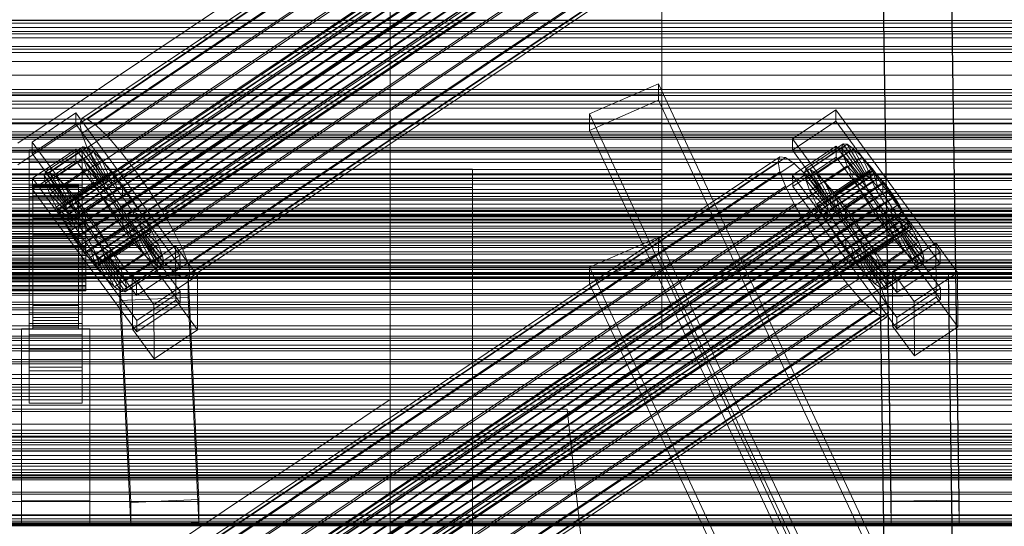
# Model space of a CAD drawing. Header units: millimetres. Extents: x -1970 to 61924, y -58230 to 6847.
# Tile 307 of 656: x 130 to 390, y -33016 to -32882. Entities that reach past the tile are written whole.
import ezdxf

# ---------------------------------------------------------------- set-up
doc = ezdxf.new("R2010")
doc.units = ezdxf.units.MM
for name, color, linetype, lineweight in [('frontal_C01', 7, 'Continuous', 0), ('frontal_C02', 7, 'Continuous', 0), ('frontal_C02-briq', 7, 'Continuous', 0), ('frontal_C03', 7, 'Continuous', 0), ('frontal_C03-dry', 7, 'Continuous', 0), ('frontal_secador', 7, 'Continuous', 0)]:
    doc.layers.add(name, color=color, linetype=linetype, lineweight=lineweight)

msp = doc.modelspace()

# ---------------------------------------------------------------- linework, layer by layer
at = {"layer": 'frontal_C01'}
for p, q in [((300, -32788.819), (300, -32939.804)), ((300, -32963.878), (300, -32812.893)), ((280.886, -32907.139), (299.114, -32899.212)), ((299.114, -32899.212), (299.114, -32903.526)), ((299.114, -32899.212), (439.114, -33197.732)), ((299.114, -32903.526), (280.886, -32911.453)), ((439.114, -33202.046), (299.114, -32903.526)), ((280.886, -32911.453), (280.886, -32907.139)), ((420.886, -33205.659), (280.886, -32907.139)), ((420.886, -33209.973), (280.886, -32911.453)), ((300, -32939.804), (-300, -32939.804)), ((280.886, -32947.581), (299.114, -32939.655)), ((299.114, -32939.655), (299.114, -32943.968)), ((299.114, -32939.655), (439.114, -33238.175)), ((300, -32963.878), (300, -32939.804)), ((299.114, -32943.968), (280.886, -32951.895)), ((439.114, -33242.488), (299.114, -32943.968)), ((280.886, -32951.895), (280.886, -32947.581)), ((420.886, -33246.102), (280.886, -32947.581)), ((420.886, -33250.415), (280.886, -32951.895)), ((-300, -32963.878), (300, -32963.878))]:
    msp.add_line(p, q, dxfattribs=at)
at = {"layer": 'frontal_C02'}
for p, q in [((146.872, -32908.326), (331.181, -32785.072)), ((148.32, -32908.484), (332.629, -32785.229)), ((146.383, -32909.609), (330.692, -32786.355)), ((150.629, -32910.072), (334.938, -32786.817)), ((141.045, -32932.29), (354.844, -32789.314)), ((141.218, -32931.835), (355.017, -32788.86)), ((141.224, -32933.224), (355.022, -32790.248)), ((141.731, -32931.891), (355.53, -32788.916)), ((142.549, -32932.453), (356.348, -32789.478)), ((143.617, -32933.484), (357.415, -32790.509)), ((146.887, -32912.245), (331.197, -32788.99)), ((153.641, -32912.981), (337.95, -32789.726)), ((141.742, -32934.573), (355.541, -32791.598)), ((144.861, -32934.913), (358.659, -32791.938)), ((148.35, -32916.055), (332.659, -32792.8)), ((142.565, -32936.247), (356.363, -32793.272)), ((143.635, -32938.13), (357.434, -32795.155)), ((359.995, -32793.667), (146.196, -32936.643)), ((147.533, -32938.555), (361.332, -32795.58)), ((157.152, -32917.013), (341.461, -32793.759)), ((144.881, -32940.095), (358.68, -32797.12)), ((148.779, -32940.52), (362.578, -32797.544)), ((150.672, -32920.778), (334.981, -32797.523)), ((146.218, -32942.008), (360.017, -32799.032)), ((147.554, -32943.737), (361.352, -32800.762)), ((149.85, -32942.403), (363.648, -32799.428)), ((345.231, -32798.64), (160.922, -32921.894)), ((148.798, -32945.166), (362.596, -32802.191)), ((149.865, -32946.197), (363.664, -32803.221)), ((150.672, -32944.077), (364.471, -32801.101)), ((151.191, -32945.427), (364.989, -32802.451)), ((151.369, -32946.361), (365.168, -32803.385)), ((153.694, -32926.093), (338.003, -32802.839)), ((150.683, -32946.759), (364.482, -32803.784)), ((151.196, -32946.815), (364.995, -32803.84)), ((164.693, -32927.291), (349.002, -32804.037)), ((157.211, -32931.638), (341.52, -32808.384)), ((168.21, -32932.836), (352.519, -32809.582)), ((160.982, -32937.035), (345.291, -32813.781)), ((171.232, -32938.152), (355.541, -32814.897)), ((360.514, -33009.258), (357.646, -32815.853)), ((375.644, -32815.609), (378.512, -33009.014)), ((164.752, -32941.916), (349.061, -32818.662)), ((173.554, -32942.875), (357.863, -32819.62)), ((378.512, -33014.976), (375.644, -32821.571)), ((168.263, -32945.949), (352.572, -32822.694)), ((175.016, -32946.684), (359.326, -32823.43)), ((360.514, -33015.219), (357.646, -32821.814)), ((171.275, -32948.858), (355.584, -32825.603)), ((175.521, -32949.32), (359.83, -32826.066)), ((173.584, -32950.445), (357.893, -32827.191)), ((175.032, -32950.603), (359.341, -32827.349)), ((300, -32882.371), (300, -32846.291)), ((228.298, -32849.083), (130, -32914.819)), ((228.298, -32982.474), (228.298, -32849.083)), ((130, -32920.549), (228.298, -32854.814)), ((228.298, -32854.814), (228.298, -32988.204)), ((300, -32871.975), (300, -32902.079)), ((300, -32882.371), (-300, -32882.371)), ((300, -32909.43), (300, -32882.371)), ((425, -32885.412), (-425, -32885.412)), ((-425, -32896.866), (425, -32896.866)), ((300, -32902.079), (-300, -32902.079)), ((300, -32902.079), (300, -32921.819)), ((133.809, -32914.539), (145.277, -32906.87)), ((145.277, -32906.87), (145.289, -32909.85)), ((145.277, -32906.87), (172.809, -32944.392)), ((334.501, -32913.719), (345.969, -32906.049)), ((345.969, -32906.049), (345.981, -32909.03)), ((345.969, -32906.049), (373.501, -32943.572)), ((300, -32909.43), (-300, -32909.43)), ((145.289, -32909.85), (133.821, -32917.519)), ((172.821, -32947.373), (145.289, -32909.85)), ((146.383, -32909.609), (146.872, -32908.326)), ((146.887, -32912.245), (146.383, -32909.609)), ((146.872, -32908.326), (148.32, -32908.484)), ((148.32, -32908.484), (150.629, -32910.072)), ((150.629, -32910.072), (153.641, -32912.981)), ((300, -32925.624), (300, -32909.43)), ((345.981, -32909.03), (334.513, -32916.699)), ((373.513, -32946.552), (345.981, -32909.03)), ((148.35, -32916.055), (146.887, -32912.245)), ((133.821, -32917.519), (133.809, -32914.539)), ((161.341, -32952.061), (133.809, -32914.539)), ((153.641, -32912.981), (157.152, -32917.013)), ((334.513, -32916.699), (334.501, -32913.719)), ((362.033, -32951.241), (334.501, -32913.719)), ((338.005, -32921.597), (347.835, -32915.024)), ((339.088, -32921.715), (348.918, -32915.141)), ((347.835, -32915.024), (347.47, -32915.983)), ((348.918, -32915.141), (347.835, -32915.024)), ((347.835, -32915.024), (353.378, -32923.346)), ((350.645, -32916.329), (348.918, -32915.141)), ((348.918, -32915.141), (353.892, -32923.402)), ((133, -32919.562), (133, -32916.581)), ((133, -32916.581), (147, -32916.581)), ((133, -32962.4), (133, -32916.581)), ((133.821, -32917.519), (161.353, -32955.042)), ((133.847, -32924.076), (145.315, -32916.407)), ((136.948, -32923.377), (146.777, -32916.803)), ((137.313, -32922.417), (147.143, -32915.844)), ((138.396, -32922.535), (148.226, -32915.962)), ((140.123, -32923.723), (149.953, -32917.149)), ((145.315, -32916.407), (145.327, -32919.388)), ((145.315, -32916.407), (172.847, -32953.93)), ((147.143, -32915.844), (146.777, -32916.803)), ((146.777, -32916.803), (152.513, -32924.62)), ((146.777, -32916.803), (147.155, -32918.775)), ((147, -32916.581), (147, -32919.562)), ((147, -32916.581), (147, -32962.4)), ((148.226, -32915.962), (147.143, -32915.844)), ((147.143, -32915.844), (152.686, -32924.166)), ((149.953, -32917.149), (148.226, -32915.962)), ((148.226, -32915.962), (153.199, -32924.222)), ((150.672, -32920.778), (148.35, -32916.055)), ((152.207, -32919.325), (149.953, -32917.149)), ((149.953, -32917.149), (154.017, -32924.784)), ((157.152, -32917.013), (160.922, -32921.894)), ((334.513, -32916.699), (362.045, -32954.221)), ((334.539, -32923.256), (346.008, -32915.587)), ((337.64, -32922.557), (347.47, -32915.983)), ((340.816, -32922.903), (350.645, -32916.329)), ((346.008, -32915.587), (346.02, -32918.568)), ((346.008, -32915.587), (373.539, -32953.109)), ((347.47, -32915.983), (353.205, -32923.8)), ((347.47, -32915.983), (347.847, -32917.955)), ((352.899, -32918.505), (350.645, -32916.329)), ((350.645, -32916.329), (354.71, -32923.964)), ((147, -32919.562), (133, -32919.562)), ((133, -32919.562), (133, -32965.38)), ((145.327, -32919.388), (133.859, -32927.057)), ((137.325, -32925.349), (147.155, -32918.775)), ((142.377, -32925.899), (152.207, -32919.325)), ((172.859, -32956.91), (145.327, -32919.388)), ((146.383, -33042.999), (330.692, -32919.745)), ((146.872, -33041.717), (331.181, -32918.462)), ((147, -32965.38), (147, -32919.562)), ((147.155, -32918.775), (152.692, -32925.554)), ((147.155, -32918.775), (148.249, -32921.625)), ((148.32, -33041.874), (332.629, -32918.62)), ((150.629, -33043.462), (334.938, -32920.207)), ((154.833, -32922.342), (152.207, -32919.325)), ((152.207, -32919.325), (155.085, -32925.815)), ((331.181, -32918.462), (330.692, -32919.745)), ((330.692, -32919.745), (331.197, -32922.381)), ((332.629, -32918.62), (331.181, -32918.462)), ((334.938, -32920.207), (332.629, -32918.62)), ((346.02, -32918.568), (334.551, -32926.237)), ((337.95, -32923.116), (334.938, -32920.207)), ((338.017, -32924.528), (347.847, -32917.955)), ((343.069, -32925.079), (352.899, -32918.505)), ((373.551, -32956.09), (346.02, -32918.568)), ((347.847, -32917.955), (353.384, -32924.734)), ((347.847, -32917.955), (348.941, -32920.804)), ((355.525, -32921.522), (352.899, -32918.505)), ((352.899, -32918.505), (355.777, -32924.995)), ((300, -32921.819), (-300, -32921.819)), ((250, -32921.727), (-250, -32921.727)), ((136.948, -32923.377), (137.313, -32922.417)), ((142.856, -32930.74), (137.313, -32922.417)), ((137.313, -32922.417), (138.396, -32922.535)), ((143.369, -32930.795), (138.396, -32922.535)), ((138.396, -32922.535), (140.123, -32923.723)), ((138.419, -32928.198), (148.249, -32921.625)), ((141.045, -33065.68), (354.844, -32922.705)), ((141.218, -33065.225), (355.017, -32922.25)), ((141.731, -33065.281), (355.53, -32922.306)), ((142.549, -33065.844), (356.348, -32922.869)), ((145.003, -32928.915), (154.833, -32922.342)), ((146.887, -33045.635), (331.197, -32922.381)), ((148.249, -32921.625), (153.21, -32926.904)), ((148.249, -32921.625), (149.985, -32925.158)), ((153.694, -32926.093), (150.672, -32920.778)), ((153.641, -33046.371), (337.95, -32923.116)), ((157.653, -32925.993), (154.833, -32922.342)), ((154.833, -32922.342), (156.329, -32927.244)), ((160.922, -32921.894), (164.693, -32927.291)), ((250, -35767.183), (250, -32921.727)), ((250, -32926.497), (250, -32921.727)), ((300, -32921.819), (300, -32929.85)), ((331.197, -32922.381), (332.659, -32926.19)), ((337.64, -32922.557), (338.005, -32921.597)), ((343.376, -32930.374), (337.64, -32922.557)), ((338.017, -32924.528), (337.64, -32922.557)), ((341.461, -32927.149), (337.95, -32923.116)), ((343.549, -32929.919), (338.005, -32921.597)), ((338.005, -32921.597), (339.088, -32921.715)), ((344.062, -32929.975), (339.088, -32921.715)), ((339.088, -32921.715), (340.816, -32922.903)), ((339.111, -32927.378), (348.941, -32920.804)), ((344.88, -32930.538), (340.816, -32922.903)), ((340.816, -32922.903), (343.069, -32925.079)), ((345.695, -32928.095), (355.525, -32921.522)), ((348.941, -32920.804), (353.902, -32926.084)), ((348.941, -32920.804), (350.678, -32924.338)), ((355.017, -32922.25), (354.844, -32922.705)), ((354.844, -32922.705), (355.022, -32923.639)), ((355.53, -32922.306), (355.017, -32922.25)), ((358.345, -32925.173), (355.525, -32921.522)), ((355.525, -32921.522), (357.021, -32926.424)), ((356.348, -32922.869), (355.53, -32922.306)), ((357.415, -32923.899), (356.348, -32922.869)), ((300, -32925.624), (-300, -32925.624)), ((133.859, -32927.057), (133.847, -32924.076)), ((161.379, -32961.599), (133.847, -32924.076)), ((142.683, -32931.194), (136.948, -32923.377)), ((137.325, -32925.349), (136.948, -32923.377)), ((142.862, -32932.128), (137.325, -32925.349)), ((138.419, -32928.198), (137.325, -32925.349)), ((144.188, -32931.358), (140.123, -32923.723)), ((140.123, -32923.723), (142.377, -32925.899)), ((140.156, -32931.731), (149.985, -32925.158)), ((141.224, -33066.614), (355.022, -32923.639)), ((141.742, -33067.964), (355.541, -32924.988)), ((152.513, -32924.62), (142.683, -32931.194)), ((152.686, -32924.166), (142.856, -32930.74)), ((152.692, -32925.554), (142.862, -32932.128)), ((153.199, -32924.222), (143.369, -32930.795)), ((143.617, -33066.875), (357.415, -32923.899)), ((154.017, -32924.784), (144.188, -32931.358)), ((144.861, -33068.303), (358.659, -32925.328)), ((149.985, -32925.158), (154.033, -32928.578)), ((149.985, -32925.158), (152.246, -32929.134)), ((152.513, -32924.62), (152.686, -32924.166)), ((152.692, -32925.554), (152.513, -32924.62)), ((152.686, -32924.166), (153.199, -32924.222)), ((153.21, -32926.904), (152.692, -32925.554)), ((153.199, -32924.222), (154.017, -32924.784)), ((154.017, -32924.784), (155.085, -32925.815)), ((300, -32929.85), (300, -32925.624)), ((334.551, -32926.237), (334.539, -32923.256)), ((362.071, -32960.779), (334.539, -32923.256)), ((343.554, -32931.308), (338.017, -32924.528)), ((339.111, -32927.378), (338.017, -32924.528)), ((340.848, -32930.911), (350.678, -32924.338)), ((345.947, -32931.568), (343.069, -32925.079)), ((343.069, -32925.079), (345.695, -32928.095)), ((353.205, -32923.8), (343.376, -32930.374)), ((353.378, -32923.346), (343.549, -32929.919)), ((353.384, -32924.734), (343.554, -32931.308)), ((353.892, -32923.402), (344.062, -32929.975)), ((354.71, -32923.964), (344.88, -32930.538)), ((355.777, -32924.995), (345.947, -32931.568)), ((358.345, -32925.173), (348.515, -32931.746)), ((350.678, -32924.338), (354.725, -32927.758)), ((350.678, -32924.338), (352.938, -32928.314)), ((353.205, -32923.8), (353.378, -32923.346)), ((353.384, -32924.734), (353.205, -32923.8)), ((353.378, -32923.346), (353.892, -32923.402)), ((353.902, -32926.084), (353.384, -32924.734)), ((353.892, -32923.402), (354.71, -32923.964)), ((354.71, -32923.964), (355.777, -32924.995)), ((355.022, -32923.639), (355.541, -32924.988)), ((355.541, -32924.988), (356.363, -32926.662)), ((355.777, -32924.995), (357.021, -32926.424)), ((358.659, -32925.328), (357.415, -32923.899)), ((358.357, -32928.153), (358.345, -32925.173)), ((361.166, -32929.21), (358.345, -32925.173)), ((359.995, -32927.058), (358.659, -32925.328)), ((-250, -32926.497), (250, -32926.497)), ((133, -32929.099), (133, -32926.119)), ((133, -32926.119), (147, -32926.119)), ((133, -32971.937), (133, -32926.119)), ((133.859, -32927.057), (161.391, -32964.579)), ((134, -32935.802), (134, -32925.811)), ((134, -32925.811), (134, -32926.257)), ((134, -32925.811), (146, -32925.811)), ((134, -32926.658), (134, -32925.811)), ((134, -32936.014), (134, -32926.257)), ((134, -32926.257), (134, -32927.966)), ((134, -32926.257), (146, -32926.257)), ((134, -32936.204), (134, -32926.658)), ((134, -32926.658), (146, -32926.658)), ((134, -32928.742), (134, -32926.658)), ((134, -32936.823), (134, -32927.966)), ((134, -32927.966), (134, -32930.822)), ((134, -32927.966), (146, -32927.966)), ((143.38, -32933.478), (138.419, -32928.198)), ((140.156, -32931.731), (138.419, -32928.198)), ((145.255, -32932.389), (142.377, -32925.899)), ((142.377, -32925.899), (145.003, -32928.915)), ((142.565, -33069.637), (356.363, -32926.662)), ((153.21, -32926.904), (143.38, -32933.478)), ((155.085, -32925.815), (145.255, -32932.389)), ((146, -32926.257), (146, -32925.811)), ((146, -32925.811), (146, -32935.802)), ((146, -32925.811), (146, -32926.658)), ((146, -32927.966), (146, -32926.257)), ((146, -32926.257), (146, -32936.014)), ((146, -32926.658), (146, -32936.204)), ((146, -32926.658), (146, -32928.742)), ((146, -32930.822), (146, -32927.966)), ((146, -32927.966), (146, -32936.823)), ((359.995, -32927.058), (146.196, -33070.033)), ((156.329, -32927.244), (146.499, -32933.818)), ((147, -32926.119), (147, -32929.099)), ((147, -32926.119), (147, -32971.937)), ((157.653, -32925.993), (147.823, -32932.567)), ((148.35, -33049.445), (332.659, -32926.19)), ((154.033, -32928.578), (153.21, -32926.904)), ((157.211, -32931.638), (153.694, -32926.093)), ((155.085, -32925.815), (156.329, -32927.244)), ((156.329, -32927.244), (157.665, -32928.973)), ((157.152, -33050.404), (341.461, -32927.149)), ((157.665, -32928.973), (157.653, -32925.993)), ((160.474, -32930.03), (157.653, -32925.993)), ((164.693, -32927.291), (168.21, -32932.836)), ((250, -32926.497), (250, -35771.953)), ((332.659, -32926.19), (334.981, -32930.914)), ((334.551, -32926.237), (362.083, -32963.759)), ((344.073, -32932.658), (339.111, -32927.378)), ((340.848, -32930.911), (339.111, -32927.378)), ((345.231, -32932.03), (341.461, -32927.149)), ((343.108, -32934.887), (352.938, -32928.314)), ((353.902, -32926.084), (344.073, -32932.658)), ((354.725, -32927.758), (344.895, -32934.331)), ((347.191, -32932.997), (345.695, -32928.095)), ((345.695, -32928.095), (348.515, -32931.746)), ((357.021, -32926.424), (347.191, -32932.997)), ((348.527, -32934.727), (358.357, -32928.153)), ((352.938, -32928.314), (355.796, -32929.641)), ((352.938, -32928.314), (355.569, -32932.462)), ((354.725, -32927.758), (353.902, -32926.084)), ((355.796, -32929.641), (354.725, -32927.758)), ((356.363, -32926.662), (357.434, -32928.545)), ((357.021, -32926.424), (358.357, -32928.153)), ((358.357, -32928.153), (359.693, -32930.066)), ((361.332, -32928.97), (359.995, -32927.058)), ((300, -32929.85), (-300, -32929.85)), ((147, -32929.099), (133, -32929.099)), ((133, -32929.099), (133, -32974.918)), ((134, -32937.191), (134, -32928.742)), ((134, -32928.742), (146, -32928.742)), ((134, -32931.92), (134, -32928.742)), ((134, -32938.176), (134, -32930.822)), ((134, -32930.822), (134, -32934.631)), ((134, -32930.822), (146, -32930.822)), ((142.416, -32935.707), (152.246, -32929.134)), ((142.856, -32930.74), (142.683, -32931.194)), ((143.369, -32930.795), (142.856, -32930.74)), ((144.188, -32931.358), (143.369, -32930.795)), ((143.635, -33071.521), (357.434, -32928.545)), ((154.033, -32928.578), (144.203, -32935.151)), ((144.881, -33073.486), (358.68, -32930.51)), ((146.499, -32933.818), (145.003, -32928.915)), ((145.003, -32928.915), (147.823, -32932.567)), ((155.103, -32930.461), (145.274, -32937.035)), ((146, -32928.742), (146, -32937.191)), ((146, -32928.742), (146, -32931.92)), ((146, -32934.631), (146, -32930.822)), ((146, -32930.822), (146, -32938.176)), ((147, -32974.918), (147, -32929.099)), ((147.533, -33071.945), (361.332, -32928.97)), ((147.835, -32935.547), (157.665, -32928.973)), ((159.001, -32930.886), (149.171, -32937.459)), ((150.644, -32936.604), (160.474, -32930.03)), ((150.672, -33054.168), (334.981, -32930.914)), ((152.246, -32929.134), (155.103, -32930.461)), ((152.246, -32929.134), (154.877, -32933.282)), ((155.103, -32930.461), (154.033, -32928.578)), ((156.35, -32932.426), (155.103, -32930.461)), ((157.665, -32928.973), (159.001, -32930.886)), ((160.474, -32930.03), (159.001, -32930.886)), ((159.001, -32930.886), (160.247, -32932.851)), ((163.105, -32934.178), (160.474, -32930.03)), ((334.981, -32930.914), (338.003, -32936.229)), ((344.895, -32934.331), (340.848, -32930.911)), ((343.108, -32934.887), (340.848, -32930.911)), ((343.549, -32929.919), (343.376, -32930.374)), ((343.376, -32930.374), (343.554, -32931.308)), ((344.062, -32929.975), (343.549, -32929.919)), ((344.88, -32930.538), (344.062, -32929.975)), ((345.947, -32931.568), (344.88, -32930.538)), ((355.796, -32929.641), (345.966, -32936.215)), ((359.693, -32930.066), (349.863, -32936.639)), ((351.336, -32935.783), (361.166, -32929.21)), ((357.042, -32931.606), (355.796, -32929.641)), ((357.434, -32928.545), (358.68, -32930.51)), ((358.68, -32930.51), (360.017, -32932.423)), ((361.166, -32929.21), (359.693, -32930.066)), ((359.693, -32930.066), (360.939, -32932.03)), ((363.797, -32933.358), (361.166, -32929.21)), ((362.578, -32930.935), (361.332, -32928.97)), ((134, -32938.696), (134, -32931.92)), ((134, -32931.92), (146, -32931.92)), ((134, -32935.975), (134, -32931.92)), ((144.203, -32935.151), (140.156, -32931.731)), ((142.416, -32935.707), (140.156, -32931.731)), ((141.045, -32932.29), (141.218, -32931.835)), ((141.224, -32933.224), (141.045, -32932.29)), ((141.218, -32931.835), (141.731, -32931.891)), ((141.742, -32934.573), (141.224, -32933.224)), ((141.731, -32931.891), (142.549, -32932.453)), ((142.549, -32932.453), (143.617, -32933.484)), ((142.683, -32931.194), (142.862, -32932.128)), ((142.862, -32932.128), (143.38, -32933.478)), ((143.38, -32933.478), (144.203, -32935.151)), ((143.617, -32933.484), (144.861, -32934.913)), ((145.255, -32932.389), (144.188, -32931.358)), ((145.047, -32939.855), (154.877, -32933.282)), ((146.499, -32933.818), (145.255, -32932.389)), ((146, -32931.92), (146, -32938.696)), ((146, -32931.92), (146, -32935.975)), ((146.218, -33075.398), (360.017, -32932.423)), ((156.35, -32932.426), (146.52, -32939)), ((147.823, -32932.567), (147.835, -32935.547)), ((147.823, -32932.567), (150.644, -32936.604)), ((148.779, -33073.91), (362.578, -32930.935)), ((149.85, -33075.793), (363.648, -32932.818)), ((160.247, -32932.851), (150.417, -32939.424)), ((154.877, -32933.282), (156.35, -32932.426)), ((154.877, -32933.282), (157.698, -32937.319)), ((157.686, -32934.338), (156.35, -32932.426)), ((160.982, -32937.035), (157.211, -32931.638)), ((163.105, -32934.178), (160.247, -32932.851)), ((160.247, -32932.851), (161.318, -32934.734)), ((345.231, -32932.03), (160.922, -33055.285)), ((168.21, -32932.836), (171.232, -32938.152)), ((343.554, -32931.308), (344.073, -32932.658)), ((344.073, -32932.658), (344.895, -32934.331)), ((349.002, -32937.427), (345.231, -32932.03)), ((345.739, -32939.035), (355.569, -32932.462)), ((347.191, -32932.997), (345.947, -32931.568)), ((348.527, -32934.727), (347.191, -32932.997)), ((357.042, -32931.606), (347.212, -32938.179)), ((348.515, -32931.746), (348.527, -32934.727)), ((348.515, -32931.746), (351.336, -32935.783)), ((358.378, -32933.518), (348.548, -32940.092)), ((360.939, -32932.03), (351.109, -32938.604)), ((353.967, -32939.931), (363.797, -32933.358)), ((355.569, -32932.462), (357.042, -32931.606)), ((355.569, -32932.462), (358.39, -32936.499)), ((358.378, -32933.518), (357.042, -32931.606)), ((358.39, -32936.499), (358.378, -32933.518)), ((359.714, -32935.248), (358.378, -32933.518)), ((360.017, -32932.423), (361.352, -32934.152)), ((363.797, -32933.358), (360.939, -32932.03)), ((360.939, -32932.03), (362.01, -32933.914)), ((363.648, -32932.818), (362.578, -32930.935)), ((364.471, -32934.492), (363.648, -32932.818)), ((366.057, -32937.334), (363.797, -32933.358)), ((-148, -32935.802), (148, -32935.802)), ((-148, -32936.014), (148, -32936.014)), ((134, -32939.98), (134, -32934.631)), ((134, -32934.631), (134, -32939.132)), ((134, -32934.631), (146, -32934.631)), ((134, -32936.014), (134, -32935.802)), ((146, -32935.802), (134, -32935.802)), ((134, -32935.802), (134, -32936.204)), ((134, -32940.617), (134, -32935.975)), ((134, -32935.975), (146, -32935.975)), ((134, -32940.631), (134, -32935.975)), ((134, -32936.823), (134, -32936.014)), ((146, -32936.014), (134, -32936.014)), ((142.565, -32936.247), (141.742, -32934.573)), ((145.274, -32937.035), (142.416, -32935.707)), ((145.047, -32939.855), (142.416, -32935.707)), ((144.203, -32935.151), (145.274, -32937.035)), ((144.861, -32934.913), (146.196, -32936.643)), ((146, -32939.132), (146, -32934.631)), ((146, -32934.631), (146, -32939.98)), ((146, -32935.802), (146, -32936.014)), ((146, -32936.204), (146, -32935.802)), ((146, -32935.975), (146, -32940.617)), ((146, -32935.975), (146, -32940.631)), ((146, -32936.014), (146, -32936.823)), ((147.835, -32935.547), (146.499, -32933.818)), ((147.554, -33077.127), (361.352, -32934.152)), ((149.171, -32937.459), (147.835, -32935.547)), ((157.686, -32934.338), (147.856, -32940.912)), ((148, -32936.014), (148, -32935.802)), ((148, -32935.802), (148, -32936.204)), ((148, -32936.823), (148, -32936.014)), ((148.798, -33078.556), (362.596, -32935.581)), ((159.022, -32936.068), (149.192, -32942.641)), ((150.672, -33077.467), (364.471, -32934.492)), ((151.191, -33078.817), (364.989, -32935.842)), ((161.318, -32934.734), (151.488, -32941.308)), ((153.275, -32940.752), (163.105, -32934.178)), ((157.698, -32937.319), (157.686, -32934.338)), ((159.022, -32936.068), (157.686, -32934.338)), ((160.518, -32940.97), (159.022, -32936.068)), ((160.266, -32937.497), (159.022, -32936.068)), ((165.365, -32938.154), (161.318, -32934.734)), ((161.318, -32934.734), (162.14, -32936.408)), ((165.365, -32938.154), (163.105, -32934.178)), ((345.966, -32936.215), (343.108, -32934.887)), ((345.739, -32939.035), (343.108, -32934.887)), ((344.895, -32934.331), (345.966, -32936.215)), ((349.863, -32936.639), (348.527, -32934.727)), ((349.863, -32936.639), (351.336, -32935.783)), ((359.714, -32935.248), (349.884, -32941.821)), ((351.336, -32935.783), (353.967, -32939.931)), ((362.01, -32933.914), (352.18, -32940.487)), ((362.833, -32935.587), (353.003, -32942.161)), ((361.21, -32940.15), (359.714, -32935.248)), ((360.958, -32936.677), (359.714, -32935.248)), ((361.352, -32934.152), (362.596, -32935.581)), ((366.057, -32937.334), (362.01, -32933.914)), ((362.01, -32933.914), (362.833, -32935.587)), ((362.596, -32935.581), (363.664, -32936.612)), ((367.794, -32940.867), (362.833, -32935.587)), ((362.833, -32935.587), (363.351, -32936.937)), ((364.989, -32935.842), (364.471, -32934.492)), ((365.168, -32936.776), (364.989, -32935.842)), ((-148, -32936.204), (148, -32936.204)), ((-148, -32936.823), (148, -32936.823)), ((-148, -32937.191), (148, -32937.191)), ((-148, -32938.176), (148, -32938.176)), ((-148, -32938.696), (148, -32938.696)), ((146, -32936.204), (134, -32936.204)), ((134, -32936.204), (134, -32937.191)), ((134, -32938.176), (134, -32936.823)), ((146, -32936.823), (134, -32936.823)), ((146, -32937.191), (134, -32937.191)), ((134, -32937.191), (134, -32938.696)), ((134, -32939.98), (134, -32938.176)), ((146, -32938.176), (134, -32938.176)), ((146, -32938.696), (134, -32938.696)), ((134, -32938.696), (134, -32940.617)), ((143.635, -32938.13), (142.565, -32936.247)), ((144.881, -32940.095), (143.635, -32938.13)), ((145.274, -32937.035), (146.52, -32939)), ((146, -32937.191), (146, -32936.204)), ((146, -32936.823), (146, -32938.176)), ((146, -32938.696), (146, -32937.191)), ((146, -32938.176), (146, -32939.98)), ((146, -32940.617), (146, -32938.696)), ((146.196, -32936.643), (147.533, -32938.555)), ((147.533, -32938.555), (148.779, -32940.52)), ((147.868, -32943.892), (157.698, -32937.319)), ((148, -32936.204), (148, -32937.191)), ((148, -32938.176), (148, -32936.823)), ((148, -32937.191), (148, -32938.696)), ((148, -32939.98), (148, -32938.176)), ((148, -32938.696), (148, -32940.617)), ((149.171, -32937.459), (150.644, -32936.604)), ((150.417, -32939.424), (149.171, -32937.459)), ((149.865, -33079.587), (363.664, -32936.612)), ((160.266, -32937.497), (150.436, -32944.07)), ((150.644, -32936.604), (153.275, -32940.752)), ((150.683, -33080.15), (364.482, -32937.174)), ((151.196, -33080.205), (364.995, -32937.23)), ((151.369, -33079.751), (365.168, -32936.776)), ((161.333, -32938.528), (151.503, -32945.101)), ((162.14, -32936.408), (152.311, -32942.981)), ((162.659, -32937.757), (152.829, -32944.331)), ((162.837, -32938.691), (153.008, -32945.265)), ((153.694, -33059.484), (338.003, -32936.229)), ((155.535, -32944.728), (165.365, -32938.154)), ((157.698, -32937.319), (160.518, -32940.97)), ((163.144, -32943.987), (160.266, -32937.497)), ((161.333, -32938.528), (160.266, -32937.497)), ((164.752, -32941.916), (160.982, -32937.035)), ((165.397, -32946.163), (161.333, -32938.528)), ((162.151, -32939.09), (161.333, -32938.528)), ((167.102, -32941.687), (162.14, -32936.408)), ((162.14, -32936.408), (162.659, -32937.757)), ((168.196, -32944.537), (162.659, -32937.757)), ((162.659, -32937.757), (162.837, -32938.691)), ((162.837, -32938.691), (162.664, -32939.146)), ((168.573, -32946.509), (162.837, -32938.691)), ((164.693, -33060.682), (349.002, -32937.427)), ((167.102, -32941.687), (165.365, -32938.154)), ((171.232, -32938.152), (173.554, -32942.875)), ((338.003, -32936.229), (341.52, -32941.774)), ((347.212, -32938.179), (345.739, -32939.035)), ((345.966, -32936.215), (347.212, -32938.179)), ((347.212, -32938.179), (348.548, -32940.092)), ((348.56, -32943.072), (358.39, -32936.499)), ((352.519, -32942.972), (349.002, -32937.427)), ((351.109, -32938.604), (349.863, -32936.639)), ((352.18, -32940.487), (351.109, -32938.604)), ((351.109, -32938.604), (353.967, -32939.931)), ((360.958, -32936.677), (351.128, -32943.25)), ((362.025, -32937.707), (352.196, -32944.281)), ((362.843, -32938.27), (353.014, -32944.843)), ((363.351, -32936.937), (353.521, -32943.511)), ((363.357, -32938.326), (353.527, -32944.899)), ((363.53, -32937.871), (353.7, -32944.445)), ((356.228, -32943.907), (366.057, -32937.334)), ((358.39, -32936.499), (361.21, -32940.15)), ((363.836, -32943.166), (360.958, -32936.677)), ((362.025, -32937.707), (360.958, -32936.677)), ((366.09, -32945.342), (362.025, -32937.707)), ((362.843, -32938.27), (362.025, -32937.707)), ((367.817, -32946.53), (362.843, -32938.27)), ((363.357, -32938.326), (362.843, -32938.27)), ((368.888, -32943.717), (363.351, -32936.937)), ((363.351, -32936.937), (363.53, -32937.871)), ((363.53, -32937.871), (363.357, -32938.326)), ((368.9, -32946.648), (363.357, -32938.326)), ((369.265, -32945.688), (363.53, -32937.871)), ((363.664, -32936.612), (364.482, -32937.174)), ((364.482, -32937.174), (364.995, -32937.23)), ((364.995, -32937.23), (365.168, -32936.776)), ((367.794, -32940.867), (366.057, -32937.334)), ((-148, -32939.98), (148, -32939.98)), ((-148, -32940.617), (148, -32940.617)), ((134, -32939.132), (134, -32942.112)), ((146, -32939.132), (134, -32939.132)), ((134, -32939.132), (134, -32944.019)), ((134, -32942.112), (134, -32939.98)), ((146, -32939.98), (134, -32939.98)), ((146, -32940.617), (134, -32940.617)), ((134, -32940.617), (134, -32942.823)), ((134, -32942.823), (134, -32940.631)), ((134, -32940.631), (146, -32940.631)), ((134, -32945.571), (134, -32940.631)), ((146.218, -32942.008), (144.881, -32940.095)), ((146.52, -32939), (145.047, -32939.855)), ((147.868, -32943.892), (145.047, -32939.855)), ((146, -32942.112), (146, -32939.132)), ((146, -32944.019), (146, -32939.132)), ((146, -32939.98), (146, -32942.112)), ((146, -32942.823), (146, -32940.617)), ((146, -32940.631), (146, -32942.823)), ((146, -32940.631), (146, -32945.571)), ((146.52, -32939), (147.856, -32940.912)), ((147.856, -32940.912), (147.868, -32943.892)), ((147.856, -32940.912), (149.192, -32942.641)), ((148, -32942.112), (148, -32939.98)), ((148, -32940.617), (148, -32942.823)), ((148.779, -32940.52), (149.85, -32942.403)), ((151.488, -32941.308), (150.417, -32939.424)), ((150.417, -32939.424), (153.275, -32940.752)), ((150.688, -32947.544), (160.518, -32940.97)), ((152.311, -32942.981), (151.488, -32941.308)), ((151.488, -32941.308), (155.535, -32944.728)), ((162.151, -32939.09), (152.321, -32945.664)), ((162.664, -32939.146), (152.835, -32945.72)), ((153.275, -32940.752), (155.535, -32944.728)), ((160.518, -32940.97), (163.144, -32943.987)), ((167.125, -32947.35), (162.151, -32939.09)), ((162.664, -32939.146), (162.151, -32939.09)), ((168.208, -32947.468), (162.664, -32939.146)), ((348.56, -32943.072), (345.739, -32939.035)), ((348.548, -32940.092), (348.56, -32943.072)), ((348.548, -32940.092), (349.884, -32941.821)), ((351.38, -32946.723), (361.21, -32940.15)), ((353.003, -32942.161), (352.18, -32940.487)), ((352.18, -32940.487), (356.228, -32943.907)), ((353.967, -32939.931), (356.228, -32943.907)), ((357.964, -32947.441), (367.794, -32940.867)), ((360.882, -32948.783), (372.35, -32941.114)), ((361.21, -32940.15), (363.836, -32943.166)), ((368.888, -32943.717), (367.794, -32940.867)), ((372.35, -32941.114), (372.408, -32955.421)), ((372.35, -32941.114), (378.086, -32948.931)), ((148, -32942.112), (-148, -32942.112)), ((-148, -32942.823), (148, -32942.823)), ((134, -32942.112), (146, -32942.112)), ((134, -32944.427), (134, -32942.112)), ((146, -32942.823), (134, -32942.823)), ((134, -32942.823), (134, -32945.163)), ((146, -32942.112), (146, -32944.427)), ((146, -32945.163), (146, -32942.823)), ((147.554, -32943.737), (146.218, -32942.008)), ((148.798, -32945.166), (147.554, -32943.737)), ((150.688, -32947.544), (147.868, -32943.892)), ((148, -32944.427), (148, -32942.112)), ((148, -32942.823), (148, -32945.163)), ((149.192, -32942.641), (150.688, -32947.544)), ((149.192, -32942.641), (150.436, -32944.07)), ((149.85, -32942.403), (150.672, -32944.077)), ((152.829, -32944.331), (152.311, -32942.981)), ((152.311, -32942.981), (157.272, -32948.261)), ((157.211, -33065.029), (341.52, -32941.774)), ((157.272, -32948.261), (167.102, -32941.687)), ((160.19, -32949.604), (171.658, -32941.934)), ((168.263, -32945.949), (164.752, -32941.916)), ((168.196, -32944.537), (167.102, -32941.687)), ((168.21, -33066.227), (352.519, -32942.972)), ((171.658, -32941.934), (171.715, -32956.241)), ((171.658, -32941.934), (177.394, -32949.752)), ((173.554, -32942.875), (175.016, -32946.684)), ((341.52, -32941.774), (345.291, -32947.171)), ((351.38, -32946.723), (348.56, -32943.072)), ((349.884, -32941.821), (351.38, -32946.723)), ((349.884, -32941.821), (351.128, -32943.25)), ((351.128, -32943.25), (354.006, -32949.74)), ((351.128, -32943.25), (352.196, -32944.281)), ((355.541, -32948.287), (352.519, -32942.972)), ((353.521, -32943.511), (353.003, -32942.161)), ((353.003, -32942.161), (357.964, -32947.441)), ((353.7, -32944.445), (353.521, -32943.511)), ((353.521, -32943.511), (359.058, -32950.29)), ((354.006, -32949.74), (363.836, -32943.166)), ((356.228, -32943.907), (357.964, -32947.441)), ((359.058, -32950.29), (368.888, -32943.717)), ((373.501, -32943.572), (362.033, -32951.241)), ((363.836, -32943.166), (366.09, -32945.342)), ((369.265, -32945.688), (368.888, -32943.717)), ((373.513, -32946.552), (373.501, -32943.572)), ((-148, -32944.427), (148, -32944.427)), ((-148, -32945.163), (148, -32945.163)), ((134, -32944.427), (134, -32944.019)), ((134, -32944.019), (134, -32948.959)), ((134, -32944.019), (146, -32944.019)), ((134, -32946.767), (134, -32944.427)), ((146, -32944.427), (134, -32944.427)), ((134, -32945.163), (134, -32945.571)), ((146, -32945.163), (134, -32945.163)), ((134, -32945.163), (134, -32947.477)), ((134, -32945.571), (146, -32945.571)), ((134, -32950.458), (134, -32945.571)), ((146, -32948.959), (146, -32944.019)), ((146, -32944.019), (146, -32944.427)), ((146, -32944.427), (146, -32946.767)), ((146, -32945.571), (146, -32945.163)), ((146, -32947.477), (146, -32945.163)), ((146, -32945.571), (146, -32950.458)), ((148, -32946.767), (148, -32944.427)), ((148, -32945.163), (148, -32947.477)), ((149.865, -32946.197), (148.798, -32945.166)), ((150.683, -32946.759), (149.865, -32946.197)), ((150.436, -32944.07), (153.314, -32950.56)), ((150.436, -32944.07), (151.503, -32945.101)), ((150.672, -32944.077), (151.191, -32945.427)), ((151.191, -32945.427), (151.369, -32946.361)), ((151.369, -32946.361), (151.196, -32946.815)), ((151.503, -32945.101), (155.567, -32952.736)), ((151.503, -32945.101), (152.321, -32945.664)), ((152.321, -32945.664), (157.295, -32953.924)), ((152.321, -32945.664), (152.835, -32945.72)), ((153.008, -32945.265), (152.829, -32944.331)), ((152.829, -32944.331), (158.366, -32951.11)), ((152.835, -32945.72), (153.008, -32945.265)), ((152.835, -32945.72), (158.378, -32954.042)), ((153.008, -32945.265), (158.743, -32953.082)), ((153.314, -32950.56), (163.144, -32943.987)), ((155.535, -32944.728), (157.272, -32948.261)), ((155.567, -32952.736), (165.397, -32946.163)), ((158.366, -32951.11), (168.196, -32944.537)), ((158.743, -32953.082), (168.573, -32946.509)), ((172.809, -32944.392), (161.341, -32952.061)), ((163.144, -32943.987), (165.397, -32946.163)), ((165.397, -32946.163), (167.125, -32947.35)), ((168.573, -32946.509), (168.196, -32944.537)), ((168.208, -32947.468), (168.573, -32946.509)), ((171.275, -32948.858), (168.263, -32945.949)), ((172.821, -32947.373), (172.809, -32944.392)), ((352.196, -32944.281), (356.26, -32951.916)), ((352.196, -32944.281), (353.014, -32944.843)), ((353.014, -32944.843), (357.987, -32953.104)), ((353.014, -32944.843), (353.527, -32944.899)), ((353.527, -32944.899), (353.7, -32944.445)), ((353.527, -32944.899), (359.07, -32953.222)), ((353.7, -32944.445), (359.436, -32952.262)), ((356.26, -32951.916), (366.09, -32945.342)), ((359.436, -32952.262), (369.265, -32945.688)), ((366.09, -32945.342), (367.817, -32946.53)), ((368.9, -32946.648), (369.265, -32945.688)), ((-148, -32946.767), (148, -32946.767)), ((-148, -32947.477), (148, -32947.477)), ((-148, -32948.973), (148, -32948.973)), ((134, -32948.973), (134, -32946.767)), ((134, -32946.767), (134, -32948.959)), ((146, -32946.767), (134, -32946.767)), ((134, -32947.477), (134, -32950.458)), ((146, -32947.477), (134, -32947.477)), ((134, -32947.477), (134, -32949.61)), ((134, -32948.959), (134, -32953.615)), ((134, -32948.959), (146, -32948.959)), ((134, -32950.894), (134, -32948.973)), ((134, -32948.973), (134, -32953.615)), ((146, -32948.973), (134, -32948.973)), ((146, -32948.959), (146, -32946.767)), ((146, -32946.767), (146, -32948.973)), ((146, -32950.458), (146, -32947.477)), ((146, -32949.61), (146, -32947.477)), ((146, -32953.615), (146, -32948.959)), ((146, -32953.615), (146, -32948.973)), ((146, -32948.973), (146, -32950.894)), ((148, -32948.973), (148, -32946.767)), ((148, -32947.477), (148, -32949.61)), ((148, -32950.894), (148, -32948.973)), ((151.196, -32946.815), (150.683, -32946.759)), ((153.314, -32950.56), (150.688, -32947.544)), ((157.272, -32948.261), (158.366, -32951.11)), ((157.295, -32953.924), (167.125, -32947.35)), ((158.378, -32954.042), (168.208, -32947.468)), ((160.982, -33070.426), (345.291, -32947.171)), ((161.353, -32955.042), (172.821, -32947.373)), ((167.125, -32947.35), (168.208, -32947.468)), ((171.232, -33071.542), (355.541, -32948.287)), ((173.584, -32950.445), (171.275, -32948.858)), ((175.016, -32946.684), (175.521, -32949.32)), ((345.291, -32947.171), (349.061, -32952.052)), ((354.006, -32949.74), (351.38, -32946.723)), ((357.863, -32953.011), (355.541, -32948.287)), ((357.646, -32949.243), (375.644, -32949)), ((357.964, -32947.441), (359.058, -32950.29)), ((357.987, -32953.104), (367.817, -32946.53)), ((359.07, -32953.222), (368.9, -32946.648)), ((360.939, -32963.09), (360.882, -32948.783)), ((366.618, -32956.601), (360.882, -32948.783)), ((362.045, -32954.221), (373.513, -32946.552)), ((378.086, -32948.931), (366.618, -32956.601)), ((367.817, -32946.53), (368.9, -32946.648)), ((375.644, -32949), (375.644, -32954.961)), ((375.644, -32949), (378.512, -33142.405)), ((378.143, -32963.238), (378.086, -32948.931)), ((-148, -32949.61), (148, -32949.61)), ((-148, -32950.894), (148, -32950.894)), ((-148, -32951.414), (148, -32951.414)), ((134, -32949.61), (134, -32954.959)), ((146, -32949.61), (134, -32949.61)), ((134, -32949.61), (134, -32951.414)), ((134, -32950.458), (146, -32950.458)), ((134, -32954.959), (134, -32950.458)), ((134, -32952.399), (134, -32950.894)), ((134, -32950.894), (134, -32957.67)), ((146, -32950.894), (134, -32950.894)), ((134, -32951.414), (134, -32958.767)), ((146, -32951.414), (134, -32951.414)), ((134, -32951.414), (134, -32952.766)), ((146, -32954.959), (146, -32949.61)), ((146, -32951.414), (146, -32949.61)), ((146, -32950.458), (146, -32954.959)), ((146, -32957.67), (146, -32950.894)), ((146, -32950.894), (146, -32952.399)), ((146, -32958.767), (146, -32951.414)), ((146, -32952.766), (146, -32951.414)), ((148, -32949.61), (148, -32951.414)), ((148, -32952.399), (148, -32950.894)), ((148, -32951.414), (148, -32952.766)), ((155.567, -32952.736), (153.314, -32950.56)), ((156.962, -32950.338), (174.943, -32949.545)), ((156.962, -32956.3), (156.962, -32950.338)), ((159.83, -33009.603), (156.962, -32950.338)), ((158.366, -32951.11), (158.743, -32953.082)), ((160.247, -32963.91), (160.19, -32949.604)), ((165.926, -32957.421), (160.19, -32949.604)), ((177.394, -32949.752), (165.926, -32957.421)), ((175.032, -32950.603), (173.584, -32950.445)), ((174.943, -32949.545), (174.943, -32955.507)), ((174.943, -32949.545), (177.811, -33008.811)), ((175.521, -32949.32), (175.032, -32950.603)), ((177.451, -32964.058), (177.394, -32949.752)), ((356.26, -32951.916), (354.006, -32949.74)), ((357.646, -32955.204), (357.646, -32949.243)), ((360.514, -33142.648), (357.646, -32949.243)), ((359.058, -32950.29), (359.436, -32952.262)), ((362.033, -32951.241), (362.045, -32954.221)), ((-148, -32952.399), (148, -32952.399)), ((-148, -32952.766), (148, -32952.766)), ((-148, -32953.386), (148, -32953.386)), ((-148, -32953.576), (148, -32953.576)), ((-148, -32953.787), (148, -32953.787)), ((134, -32953.386), (134, -32952.399)), ((134, -32952.399), (134, -32960.848)), ((146, -32952.399), (134, -32952.399)), ((134, -32952.766), (134, -32961.624)), ((146, -32952.766), (134, -32952.766)), ((134, -32952.766), (134, -32953.576)), ((134, -32953.787), (134, -32953.386)), ((134, -32953.386), (134, -32962.931)), ((146, -32953.386), (134, -32953.386)), ((134, -32953.576), (134, -32963.333)), ((146, -32953.576), (134, -32953.576)), ((134, -32953.576), (134, -32953.787)), ((134, -32953.615), (134, -32957.67)), ((134, -32953.615), (146, -32953.615)), ((134, -32953.787), (134, -32963.779)), ((146, -32953.787), (134, -32953.787)), ((146, -32960.848), (146, -32952.399)), ((146, -32952.399), (146, -32953.386)), ((146, -32961.624), (146, -32952.766)), ((146, -32953.576), (146, -32952.766)), ((146, -32962.931), (146, -32953.386)), ((146, -32953.386), (146, -32953.787)), ((146, -32963.333), (146, -32953.576)), ((146, -32953.787), (146, -32953.576)), ((146, -32957.67), (146, -32953.615)), ((146, -32963.779), (146, -32953.787)), ((148, -32953.386), (148, -32952.399)), ((148, -32952.766), (148, -32953.576)), ((148, -32953.787), (148, -32953.386)), ((148, -32953.576), (148, -32953.787)), ((157.295, -32953.924), (155.567, -32952.736)), ((158.378, -32954.042), (157.295, -32953.924)), ((158.743, -32953.082), (158.378, -32954.042)), ((161.341, -32952.061), (161.353, -32955.042)), ((172.847, -32953.93), (161.379, -32961.599)), ((164.752, -33075.307), (349.061, -32952.052)), ((172.859, -32956.91), (172.847, -32953.93)), ((173.554, -33076.265), (357.863, -32953.011)), ((349.061, -32952.052), (352.572, -32956.085)), ((357.987, -32953.104), (356.26, -32951.916)), ((359.326, -32956.82), (357.863, -32953.011)), ((359.07, -32953.222), (357.987, -32953.104)), ((359.436, -32952.262), (359.07, -32953.222)), ((373.539, -32953.109), (362.071, -32960.779)), ((373.551, -32956.09), (373.539, -32953.109)), ((134, -32954.959), (146, -32954.959)), ((134, -32958.767), (134, -32954.959)), ((146, -32954.959), (146, -32958.767)), ((174.943, -32955.507), (156.962, -32956.3)), ((159.83, -33015.565), (156.962, -32956.3)), ((171.715, -32956.241), (160.247, -32963.91)), ((161.391, -32964.579), (172.859, -32956.91)), ((168.263, -33079.339), (352.572, -32956.085)), ((177.451, -32964.058), (171.715, -32956.241)), ((177.811, -33014.773), (174.943, -32955.507)), ((175.016, -33080.075), (359.326, -32956.82)), ((352.572, -32956.085), (355.584, -32958.994)), ((375.644, -32954.961), (357.646, -32955.204)), ((360.514, -33148.609), (357.646, -32955.204)), ((359.83, -32959.456), (359.326, -32956.82)), ((372.408, -32955.421), (360.939, -32963.09)), ((362.083, -32963.759), (373.551, -32956.09)), ((366.618, -32956.601), (366.675, -32970.907)), ((378.143, -32963.238), (372.408, -32955.421)), ((378.512, -33148.366), (375.644, -32954.961)), ((134, -32957.67), (134, -32960.848)), ((134, -32957.67), (146, -32957.67)), ((134, -32958.767), (146, -32958.767)), ((134, -32961.624), (134, -32958.767)), ((146, -32960.848), (146, -32957.67)), ((146, -32958.767), (146, -32961.624)), ((165.926, -32957.421), (165.983, -32971.727)), ((171.275, -33082.248), (355.584, -32958.994)), ((175.521, -33082.711), (359.83, -32959.456)), ((355.584, -32958.994), (357.893, -32960.581)), ((359.341, -32960.739), (359.83, -32959.456)), ((133, -32973.903), (133, -32959.596)), ((133, -32959.596), (147, -32959.596)), ((133, -32969.142), (133, -32959.596)), ((134, -32960.848), (134, -32962.931)), ((134, -32960.848), (146, -32960.848)), ((134, -32961.624), (146, -32961.624)), ((134, -32963.333), (134, -32961.624)), ((146, -32962.931), (146, -32960.848)), ((146, -32961.624), (146, -32963.333)), ((147, -32959.596), (147, -32973.903)), ((147, -32959.596), (147, -32969.142)), ((161.379, -32961.599), (161.391, -32964.579)), ((173.584, -33083.836), (357.893, -32960.581)), ((175.032, -33083.994), (359.341, -32960.739)), ((357.893, -32960.581), (359.341, -32960.739)), ((362.071, -32960.779), (362.083, -32963.759)), ((131, -32969.73), (131, -32963.769)), ((131, -32963.769), (149, -32963.769)), ((131, -33009.206), (131, -32963.769)), ((147, -32962.4), (133, -32962.4)), ((133, -32962.4), (133, -32965.38)), ((134, -32962.931), (134, -32963.779)), ((134, -32962.931), (146, -32962.931)), ((134, -32963.333), (146, -32963.333)), ((134, -32963.779), (134, -32963.333)), ((134, -32963.779), (146, -32963.779)), ((146, -32963.779), (146, -32962.931)), ((146, -32963.333), (146, -32963.779)), ((147, -32965.38), (147, -32962.4)), ((149, -32963.769), (149, -32969.73)), ((149, -32963.769), (149, -33009.206)), ((160.247, -32963.91), (165.983, -32971.727)), ((165.983, -32971.727), (177.451, -32964.058)), ((360.939, -32963.09), (366.675, -32970.907)), ((366.675, -32970.907), (378.143, -32963.238)), ((133, -32965.38), (147, -32965.38)), ((149, -32969.73), (131, -32969.73)), ((131, -33015.167), (131, -32969.73)), ((147, -32969.142), (133, -32969.142)), ((133, -32969.142), (133, -32983.448)), ((147, -32983.448), (147, -32969.142)), ((149, -33015.167), (149, -32969.73)), ((147, -32971.937), (133, -32971.937)), ((133, -32971.937), (133, -32974.918)), ((147, -32974.918), (147, -32971.937)), ((147, -32973.903), (133, -32973.903)), ((133, -32973.903), (133, -32983.448)), ((133, -32974.918), (147, -32974.918)), ((147, -32983.448), (147, -32973.903)), ((228.298, -32982.474), (130, -33048.209)), ((228.298, -33115.864), (228.298, -32982.474)), ((228.298, -32982.474), (228.298, -32988.204)), ((133, -32983.448), (147, -32983.448)), ((130, -33053.94), (228.298, -32988.204)), ((228.298, -32988.204), (228.298, -33121.594)), ((-425, -33003.661), (425, -33003.661)), ((177.811, -33008.811), (159.83, -33009.603)), ((177.811, -33014.773), (177.811, -33008.811)), ((149, -33009.206), (131, -33009.206)), ((131, -33009.206), (131, -33015.167)), ((149, -33015.167), (149, -33009.206)), ((159.83, -33009.603), (159.83, -33015.565)), ((378.512, -33009.014), (360.514, -33009.258)), ((360.514, -33009.258), (360.514, -33015.219)), ((378.512, -33014.976), (378.512, -33009.014)), ((425, -33015.116), (-425, -33015.116)), ((131, -33015.167), (149, -33015.167)), ((159.83, -33015.565), (177.811, -33014.773)), ((360.514, -33015.219), (378.512, -33014.976))]:
    msp.add_line(p, q, dxfattribs=at)
at = {"layer": 'frontal_C02-briq'}
for p, q in [((-275, -32985), (275, -32985)), ((275, -32985), (295, -33170))]:
    msp.add_line(p, q, dxfattribs=at)
at = {"layer": 'frontal_C03'}
for p, q in [((-1250, -32883.162), (1250, -32883.162)), ((1500, -32884.317), (-1500, -32884.317)), ((1250, -32886.014), (-1250, -32886.014)), ((1250, -32887.071), (-1250, -32887.071)), ((1250, -32889.378), (-1250, -32889.378)), ((1250, -32890.032), (-1250, -32890.032)), ((1250, -32890.913), (-1250, -32890.913)), ((-1500, -32893.3), (1500, -32893.3)), ((1250, -32900.72), (-1250, -32900.72)), ((1250, -32901.601), (-1250, -32901.601)), ((1250, -32902.254), (-1250, -32902.254)), ((1250, -32904.562), (-1250, -32904.562)), ((-1250, -32905.619), (1250, -32905.619)), ((1250, -32908.471), (-1250, -32908.471)), ((1250, -32909.529), (-1250, -32909.529)), ((1250, -32911.836), (-1250, -32911.836)), ((1250, -32912.49), (-1250, -32912.49)), ((1250, -32913.371), (-1250, -32913.371)), ((-1250, -32916.092), (1250, -32916.092)), ((-1250, -32916.725), (1250, -32916.725)), ((-1250, -32917.189), (1250, -32917.189)), ((-1250, -32919.044), (1250, -32919.044)), ((-1250, -32919.941), (1250, -32919.941)), ((-1250, -32922.893), (1250, -32922.893)), ((1250, -32923.177), (-1250, -32923.177)), ((1250, -32924.059), (-1250, -32924.059)), ((-1250, -32924.16), (1250, -32924.16)), ((1250, -32924.712), (-1250, -32924.712)), ((1250, -32927.019), (-1250, -32927.019)), ((-1250, -32928.008), (1250, -32928.008)), ((-1250, -32928.077), (1250, -32928.077)), ((1530, -32928.942), (-1530, -32928.942)), ((-1250, -32929.56), (1250, -32929.56)), ((-1500, -32932.482), (1500, -32932.482)), ((-1500, -32932.706), (1500, -32932.706)), ((-1500, -32932.87), (1500, -32932.87)), ((1250, -32930.929), (-1250, -32930.929)), ((1250, -32931.986), (-1250, -32931.986)), ((1530, -32933.942), (-1530, -32933.942)), ((-1500, -32933.528), (1500, -32933.528)), ((-1500, -32933.845), (1500, -32933.845)), ((-1500, -32934.891), (1500, -32934.891)), ((-1500, -32935.34), (1500, -32935.34)), ((-1250, -32934.04), (1250, -32934.04)), ((1250, -32934.294), (-1250, -32934.294)), ((1250, -32934.947), (-1250, -32934.947)), ((1250, -32935.772), (-1250, -32935.772)), ((1250, -32935.828), (-1250, -32935.828)), ((-1500, -32936.704), (1500, -32936.704)), ((-1500, -32937.254), (1500, -32937.254)), ((-1500, -32938.841), (1500, -32938.841)), ((1500, -32939.455), (-1500, -32939.455)), ((-1500, -32941.158), (1500, -32941.158)), ((-1250, -32940.58), (1250, -32940.58)), ((-1500, -32941.793), (1500, -32941.793)), ((-1500, -32943.497), (1500, -32943.497)), ((-1250, -32942.372), (1250, -32942.372)), ((-1500, -32944.111), (1500, -32944.111)), ((-1500, -32945.698), (1500, -32945.698)), ((-1500, -32946.248), (1500, -32946.248)), ((1250, -32945.635), (-1250, -32945.635)), ((1250, -32946.516), (-1250, -32946.516)), ((-1500, -32947.611), (1500, -32947.611)), ((-1500, -32948.06), (1500, -32948.06)), ((-1500, -32949.107), (1500, -32949.107)), ((1250, -32947.17), (-1250, -32947.17)), ((-1250, -32947.18), (1250, -32947.18)), ((-1250, -32948.911), (1250, -32948.911)), ((-1500, -32949.424), (1500, -32949.424)), ((-1500, -32950.082), (1500, -32950.082)), ((-1500, -32950.246), (1500, -32950.246)), ((-1500, -32950.47), (1500, -32950.47)), ((1250, -32949.477), (-1250, -32949.477)), ((-1250, -32950.534), (1250, -32950.534)), ((-1250, -32953.392), (1250, -32953.392)), ((1250, -32954.444), (-1250, -32954.444)), ((-1250, -32954.944), (1250, -32954.944)), ((1250, -32956.751), (-1250, -32956.751)), ((1250, -32957.405), (-1250, -32957.405)), ((1250, -32958.286), (-1250, -32958.286)), ((-1250, -32958.792), (1250, -32958.792)), ((-1250, -32960.059), (1250, -32960.059)), ((-1250, -32963.011), (1250, -32963.011)), ((-1250, -32963.907), (1250, -32963.907)), ((-1250, -32965.763), (1250, -32965.763)), ((-1250, -32966.227), (1250, -32966.227)), ((-1250, -32966.86), (1250, -32966.86)), ((1250, -32968.092), (-1250, -32968.092)), ((1250, -32968.974), (-1250, -32968.974)), ((1250, -32969.627), (-1250, -32969.627)), ((1250, -32971.935), (-1250, -32971.935)), ((-1250, -32972.992), (1250, -32972.992)), ((1250, -32975.844), (-1250, -32975.844)), ((1250, -32976.902), (-1250, -32976.902)), ((1250, -32979.209), (-1250, -32979.209)), ((1250, -32979.862), (-1250, -32979.862)), ((1250, -32980.744), (-1250, -32980.744)), ((1530, -32983.942), (-1530, -32983.942)), ((1530, -32988.942), (-1530, -32988.942)), ((1250, -32990.55), (-1250, -32990.55)), ((1250, -32991.431), (-1250, -32991.431)), ((1250, -32992.085), (-1250, -32992.085)), ((-1250, -32992.392), (1250, -32992.392)), ((-1250, -32993.19), (1250, -32993.19)), ((-1250, -32993.774), (1250, -32993.774)), ((1250, -32994.392), (-1250, -32994.392)), ((-1250, -32995.45), (1250, -32995.45)), ((-1250, -32996.112), (1250, -32996.112)), ((-1250, -32997.242), (1250, -32997.242)), ((1250, -32998.302), (-1250, -32998.302)), ((1250, -32999.359), (-1250, -32999.359)), ((-1250, -33000.961), (1250, -33000.961)), ((1250, -33001.667), (-1250, -33001.667)), ((1250, -33002.32), (-1250, -33002.32)), ((-1250, -33002.558), (1250, -33002.558)), ((1250, -33003.201), (-1250, -33003.201)), ((-1250, -33007.405), (1250, -33007.405)), ((-1250, -33009.36), (1250, -33009.36)), ((1250, -33013.008), (-1250, -33013.008)), ((1250, -33013.889), (-1250, -33013.889)), ((-1268, -33015.378), (1268, -33015.378)), ((-1268, -33015.602), (1268, -33015.602)), ((-1268, -33015.767), (1268, -33015.767)), ((1250, -33014.543), (-1250, -33014.543)), ((-1250, -33015.005), (1250, -33015.005))]:
    msp.add_line(p, q, dxfattribs=at)
at = {"layer": 'frontal_C03-dry'}
for p, q in [((-1290, -32882.5), (1290, -32882.5)), ((-1250, -32903.75), (1250, -32903.75)), ((1250, -32909.75), (-1250, -32909.75)), ((1290, -32912.875), (-1290, -32912.875)), ((1250, -32913.75), (-1250, -32913.75)), ((-1290, -32916.875), (1290, -32916.875)), ((-1250, -32938.125), (1250, -32938.125)), ((1250, -32944.125), (-1250, -32944.125)), ((1290, -32947.25), (-1290, -32947.25)), ((1250, -32948.125), (-1250, -32948.125)), ((-1290, -32951.25), (1290, -32951.25)), ((-1250, -32972.5), (1250, -32972.5)), ((1250, -32978.5), (-1250, -32978.5)), ((1290, -32981.625), (-1290, -32981.625)), ((1250, -32982.5), (-1250, -32982.5)), ((-1290, -32985.625), (1290, -32985.625)), ((-1250, -33006.875), (1250, -33006.875)), ((1250, -33012.875), (-1250, -33012.875))]:
    msp.add_line(p, q, dxfattribs=at)
at = {"layer": 'frontal_secador'}
for p, q in [((1300, -32996), (-1300, -32996)), ((-1400, -33000), (1400, -33000)), ((-1380, -33000), (1380, -33000)), ((-1300, -33000), (1300, -33000)), ((-1380, -33003), (1380, -33003)), ((-1265, -33015), (1265, -33015))]:
    msp.add_line(p, q, dxfattribs=at)

doc.saveas('drawing.dxf')
